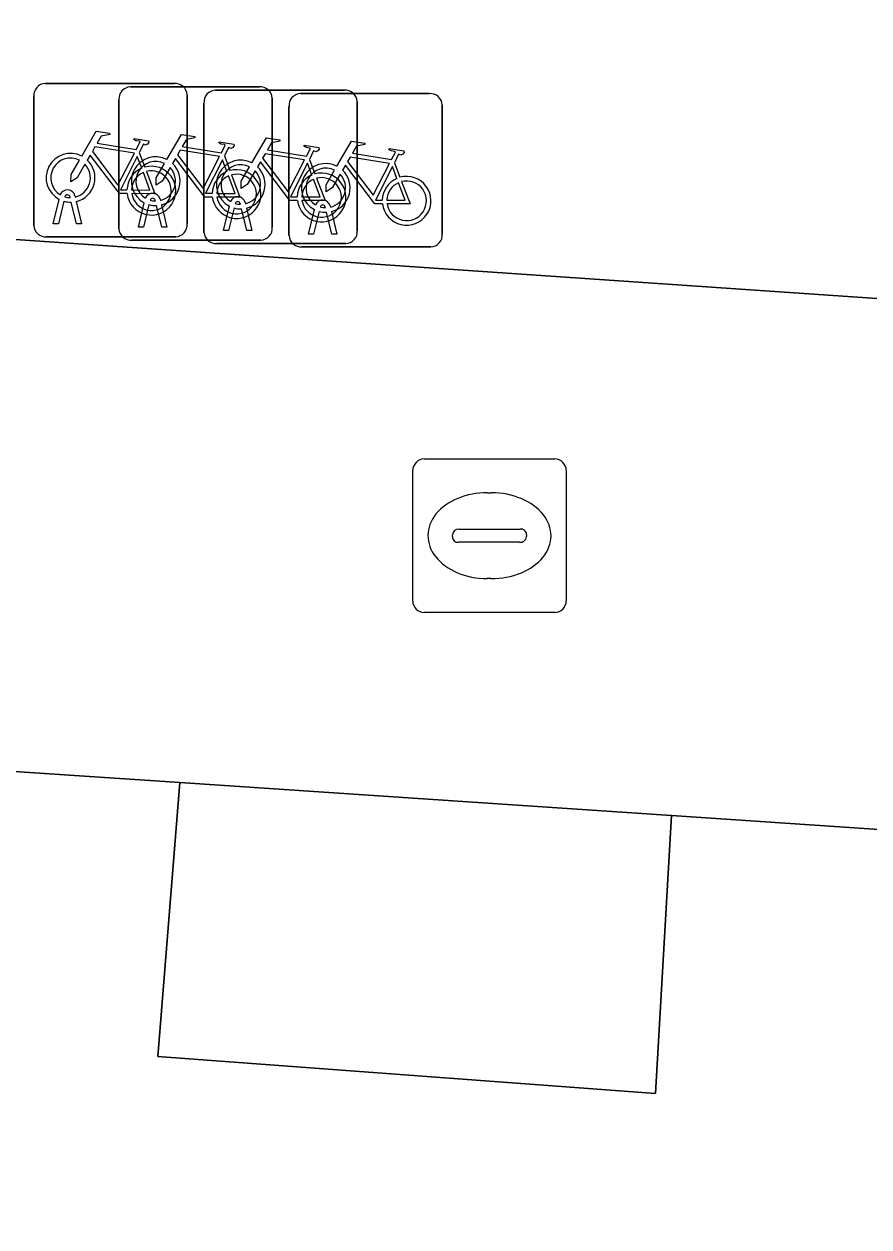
# Model space of a CAD drawing. Extents: x 159960 to 160866, y 382700 to 383354.
# Drawn here: x 160701.48 to 160706.99, y 382880.62 to 382888.46 of the extents above; entities that cross this region are included whole.
import ezdxf

# ---------------------------------------------------------------- set-up
doc = ezdxf.new("R2010")
doc.units = 0
for name, color, linetype in [('IMGEO_Fietsenrek', 7, 'Continuous'), ('IMGEO_Groenvoorziening', 7, 'Continuous'), ('IMGEO_Kolk', 7, 'Continuous'), ('IMGEO_Rijbaan_lokaal_open', 7, 'Continuous'), ('IMGEO_Voetpad_open', 7, 'Continuous')]:
    doc.layers.add(name, color=color, linetype=linetype)

msp = doc.modelspace()

# ---------------------------------------------------------------- linework, layer by layer
at = {"layer": 'IMGEO_Fietsenrek'}
for p, q in [((160701.6209, 382888.0765), (160702.4618, 382888.0765)), ((160702.4618, 382888.0765), (160701.6209, 382888.0765)), ((160702.1759, 382888.0545), (160703.0168, 382888.0545)), ((160703.0168, 382888.0545), (160702.1759, 382888.0545)), ((160702.7299, 382888.0325), (160703.5708, 382888.0325)), ((160703.5708, 382888.0325), (160702.7299, 382888.0325)), ((160701.5465, 382887.1519), (160701.5465, 382887.9928)), ((160701.5465, 382887.9928), (160701.5465, 382887.1519)), ((160702.1015, 382887.1299), (160702.1015, 382887.9708)), ((160702.1015, 382887.9708), (160702.1015, 382887.1299)), ((160702.5455, 382888.0021), (160702.5455, 382887.1612)), ((160702.5455, 382887.1612), (160702.5455, 382888.0021)), ((160702.6555, 382887.1079), (160702.6555, 382887.9488)), ((160702.6555, 382887.9488), (160702.6555, 382887.1079)), ((160703.1005, 382887.9801), (160703.1005, 382887.1392)), ((160703.1005, 382887.1392), (160703.1005, 382887.9801)), ((160703.2839, 382888.0105), (160704.1248, 382888.0105)), ((160704.1248, 382888.0105), (160703.2839, 382888.0105)), ((160703.6545, 382887.9581), (160703.6545, 382887.1172)), ((160703.6545, 382887.1172), (160703.6545, 382887.9581)), ((160703.2095, 382887.0859), (160703.2095, 382887.9268)), ((160703.2095, 382887.9268), (160703.2095, 382887.0859)), ((160704.2085, 382887.9361), (160704.2085, 382887.0952)), ((160704.2085, 382887.0952), (160704.2085, 382887.9361)), ((160702.2332, 382887.6262), (160702.2695, 382887.531)), ((160702.7882, 382887.6042), (160702.8245, 382887.509)), ((160703.3422, 382887.5822), (160703.3785, 382887.487)), ((160703.8962, 382887.5602), (160703.9325, 382887.465)), ((160701.6735, 382887.1613), (160701.7118, 382887.3213)), ((160701.7839, 382887.3329), (160701.7829, 382887.3372)), ((160701.8146, 382887.3444), (160701.8164, 382887.3365)), ((160702.3696, 382887.3224), (160702.3714, 382887.3145)), ((160701.7422, 382887.3091), (160701.7069, 382887.1613)), ((160701.825, 382887.1613), (160701.7911, 382887.303)), ((160701.8234, 382887.3073), (160701.8584, 382887.1613)), ((160702.2285, 382887.1393), (160702.2668, 382887.2993)), ((160702.2972, 382887.2871), (160702.2619, 382887.1393)), ((160702.3389, 382887.3109), (160702.3379, 382887.3152)), ((160702.38, 382887.1393), (160702.3461, 382887.281)), ((160702.3784, 382887.2853), (160702.4134, 382887.1393)), ((160702.7825, 382887.1173), (160702.8208, 382887.2773)), ((160702.8512, 382887.2651), (160702.8159, 382887.1173)), ((160702.8929, 382887.2889), (160702.8919, 382887.2932)), ((160702.934, 382887.1173), (160702.9001, 382887.259)), ((160702.9236, 382887.3004), (160702.9254, 382887.2925)), ((160702.9324, 382887.2633), (160702.9674, 382887.1173)), ((160703.3365, 382887.0953), (160703.3748, 382887.2553)), ((160703.4052, 382887.2431), (160703.3699, 382887.0953)), ((160703.4469, 382887.2669), (160703.4459, 382887.2712)), ((160703.4776, 382887.2784), (160703.4794, 382887.2705)), ((160703.488, 382887.0953), (160703.4541, 382887.237)), ((160703.4864, 382887.2413), (160703.5214, 382887.0953)), ((160701.7069, 382887.1613), (160701.6735, 382887.1613)), ((160701.8584, 382887.1613), (160701.825, 382887.1613)), ((160702.2619, 382887.1393), (160702.2285, 382887.1393)), ((160702.4134, 382887.1393), (160702.38, 382887.1393)), ((160702.8159, 382887.1173), (160702.7825, 382887.1173)), ((160702.9674, 382887.1173), (160702.934, 382887.1173)), ((160703.3699, 382887.0953), (160703.3365, 382887.0953)), ((160703.5214, 382887.0953), (160703.488, 382887.0953)), ((160702.4711, 382887.0775), (160701.6302, 382887.0775)), ((160701.6302, 382887.0775), (160702.4711, 382887.0775)), ((160703.0261, 382887.0555), (160702.1852, 382887.0555)), ((160702.1852, 382887.0555), (160703.0261, 382887.0555)), ((160703.5801, 382887.0335), (160702.7392, 382887.0335)), ((160702.7392, 382887.0335), (160703.5801, 382887.0335)), ((160704.1341, 382887.0115), (160703.2932, 382887.0115)), ((160703.2932, 382887.0115), (160704.1341, 382887.0115))]:
    msp.add_line(p, q, dxfattribs=at)
for points in [[(160701.8591, 382887.6032), (160701.9538, 382887.7667), (160702.04, 382887.7529), (160702.0417, 382887.7442), (160701.9856, 382887.7333), (160701.9594, 382887.688), (160702.2146, 382887.6472)], [(160702.2146, 382887.6472), (160702.2396, 382887.696), (160702.2345, 382887.7), (160702.2113, 382887.7037), (160702.1986, 382887.7112), (160702.1976, 382887.7143), (160702.1998, 382887.7189), (160702.2946, 382887.7038), (160702.2969, 382887.6935), (160702.2875, 382887.6811), (160702.2751, 382887.6747), (160702.2606, 382887.6809), (160702.2332, 382887.6262)], [(160702.4141, 382887.5812), (160702.5088, 382887.7447), (160702.595, 382887.7309), (160702.5967, 382887.7222), (160702.5406, 382887.7113), (160702.5144, 382887.666), (160702.7696, 382887.6252)], [(160702.9681, 382887.5592), (160703.0628, 382887.7227), (160703.149, 382887.7089), (160703.1507, 382887.7002), (160703.0946, 382887.6893), (160703.0684, 382887.644), (160703.3236, 382887.6032)], [(160702.2017, 382887.622), (160701.9449, 382887.663), (160701.9282, 382887.6342), (160702.0952, 382887.4139), (160702.2017, 382887.622)], [(160702.7567, 382887.6), (160702.4999, 382887.641), (160702.4832, 382887.6122), (160702.6502, 382887.3919), (160702.7567, 382887.6)], [(160702.7696, 382887.6252), (160702.7946, 382887.674), (160702.7895, 382887.678), (160702.7663, 382887.6817), (160702.7536, 382887.6892), (160702.7526, 382887.6923), (160702.7548, 382887.6969), (160702.8496, 382887.6818), (160702.8519, 382887.6715), (160702.8425, 382887.6591), (160702.8301, 382887.6527), (160702.8156, 382887.6589), (160702.7882, 382887.6042)], [(160703.3236, 382887.6032), (160703.3486, 382887.652), (160703.3435, 382887.656), (160703.3203, 382887.6597), (160703.3076, 382887.6672), (160703.3066, 382887.6703), (160703.3088, 382887.6749), (160703.4036, 382887.6598), (160703.4059, 382887.6495), (160703.3965, 382887.6371), (160703.3841, 382887.6307), (160703.3696, 382887.6369), (160703.3422, 382887.5822)], [(160703.5221, 382887.5372), (160703.6168, 382887.7007), (160703.703, 382887.6869), (160703.7047, 382887.6782), (160703.6486, 382887.6673), (160703.6224, 382887.622), (160703.8776, 382887.5812)], [(160703.8776, 382887.5812), (160703.9026, 382887.63), (160703.8975, 382887.634), (160703.8743, 382887.6377), (160703.8616, 382887.6452), (160703.8606, 382887.6483), (160703.8628, 382887.6529), (160703.9576, 382887.6378), (160703.9599, 382887.6275), (160703.9505, 382887.6151), (160703.9381, 382887.6087), (160703.9236, 382887.6149), (160703.8962, 382887.5602)], [(160701.8798, 382887.5507), (160701.8282, 382887.4615), (160701.7883, 382887.4355), (160701.7895, 382887.483), (160701.844, 382887.5772)], [(160702.1548, 382887.3585), (160702.1051, 382887.3586), (160701.9144, 382887.6103), (160701.8954, 382887.5775)], [(160702.2497, 382887.524), (160702.2204, 382887.6008), (160702.111, 382887.3827), (160702.1537, 382887.3826)], [(160702.7098, 382887.3365), (160702.6601, 382887.3366), (160702.4694, 382887.5883), (160702.4504, 382887.5555)], [(160702.8047, 382887.502), (160702.7754, 382887.5788), (160702.666, 382887.3607), (160702.7087, 382887.3606)], [(160703.2638, 382887.3145), (160703.2141, 382887.3146), (160703.0234, 382887.5663), (160703.0044, 382887.5335)], [(160703.3107, 382887.578), (160703.0539, 382887.619), (160703.0372, 382887.5902), (160703.2042, 382887.3699), (160703.3107, 382887.578)], [(160703.3587, 382887.48), (160703.3294, 382887.5568), (160703.22, 382887.3387), (160703.2627, 382887.3386)], [(160703.8647, 382887.556), (160703.6079, 382887.597), (160703.5912, 382887.5682), (160703.7582, 382887.3479), (160703.8647, 382887.556)], [(160702.1837, 382887.3825), (160702.3036, 382887.3823), (160702.2604, 382887.4959)], [(160702.2802, 382887.5028), (160702.3352, 382887.3582), (160702.1851, 382887.3585)], [(160702.4348, 382887.5287), (160702.3832, 382887.4395), (160702.3433, 382887.4135), (160702.3445, 382887.461), (160702.399, 382887.5552)], [(160702.8352, 382887.4808), (160702.8902, 382887.3362), (160702.7401, 382887.3365)], [(160702.9888, 382887.5067), (160702.9372, 382887.4175), (160702.8973, 382887.3915), (160702.8985, 382887.439), (160702.953, 382887.5332)], [(160703.5428, 382887.4847), (160703.4912, 382887.3955), (160703.4513, 382887.3695), (160703.4525, 382887.417), (160703.507, 382887.5112)], [(160703.8178, 382887.2925), (160703.7681, 382887.2926), (160703.5774, 382887.5443), (160703.5584, 382887.5115)], [(160703.9127, 382887.458), (160703.8834, 382887.5348), (160703.774, 382887.3167), (160703.8167, 382887.3166)], [(160702.7387, 382887.3605), (160702.8586, 382887.3603), (160702.8154, 382887.4739)], [(160703.2927, 382887.3385), (160703.4126, 382887.3383), (160703.3694, 382887.4519)], [(160703.3892, 382887.4588), (160703.4442, 382887.3142), (160703.2941, 382887.3145)], [(160703.8467, 382887.3165), (160703.9666, 382887.3163), (160703.9234, 382887.4299)], [(160703.9432, 382887.4368), (160703.9982, 382887.2922), (160703.8481, 382887.2925)]]:
    msp.add_lwpolyline(points, dxfattribs=at)
for centre, radius, start, end in [((160701.6242, 382887.9986), 0.0779, 92.4484, 184.28452), ((160701.6242, 382887.9986), 0.0779, 92.4484, 184.28452), ((160702.1792, 382887.9766), 0.0779, 92.4484, 184.28452), ((160702.1792, 382887.9766), 0.0779, 92.4484, 184.28452), ((160702.4676, 382887.9988), 0.0779, 2.4484, 94.28452), ((160702.4676, 382887.9988), 0.0779, 2.4484, 94.28452), ((160702.7332, 382887.9546), 0.0779, 92.4484, 184.28452), ((160702.7332, 382887.9546), 0.0779, 92.4484, 184.28452), ((160703.0226, 382887.9768), 0.0779, 2.4484, 94.28452), ((160703.0226, 382887.9768), 0.0779, 2.4484, 94.28452), ((160703.5766, 382887.9548), 0.0779, 2.4484, 94.28452), ((160703.5766, 382887.9548), 0.0779, 2.4484, 94.28452), ((160703.2872, 382887.9326), 0.0779, 92.4484, 184.28452), ((160703.2872, 382887.9326), 0.0779, 92.4484, 184.28452), ((160704.1306, 382887.9328), 0.0779, 2.4484, 94.28452), ((160704.1306, 382887.9328), 0.0779, 2.4484, 94.28452), ((160701.7861, 382887.4619), 0.159, 62.67661, 242.13685), ((160701.7861, 382887.4619), 0.129, 63.31916, 238.90302), ((160701.7861, 382887.4619), 0.159, 283.5766, 46.60424), ((160702.3411, 382887.4399), 0.159, 62.67661, 242.13685), ((160702.3411, 382887.4399), 0.129, 63.31916, 238.90302), ((160702.8951, 382887.4179), 0.159, 62.67661, 242.13685), ((160701.7861, 382887.4619), 0.129, 283.60429, 43.43025), ((160702.3127, 382887.3779), 0.159, 113.3408, 178.32165), ((160702.3127, 382887.3779), 0.159, 187.0065, 105.77075), ((160702.3127, 382887.3779), 0.129, 113.92302, 177.95563), ((160702.3127, 382887.3779), 0.129, 188.67146, 104.58832), ((160702.3411, 382887.4399), 0.129, 283.60429, 43.43025), ((160702.3411, 382887.4399), 0.159, 283.5766, 46.60424), ((160702.8677, 382887.3559), 0.159, 113.3408, 178.32165), ((160702.8677, 382887.3559), 0.159, 187.0065, 105.77075), ((160702.8677, 382887.3559), 0.129, 188.67146, 104.58832), ((160702.8951, 382887.4179), 0.129, 63.31916, 238.90302), ((160702.8951, 382887.4179), 0.129, 283.60429, 43.43025), ((160702.8951, 382887.4179), 0.159, 283.5766, 46.60424), ((160703.4217, 382887.3339), 0.159, 113.3408, 178.32165), ((160703.4217, 382887.3339), 0.159, 187.0065, 105.77075), ((160703.4491, 382887.3959), 0.159, 62.67661, 242.13685), ((160703.4491, 382887.3959), 0.129, 63.31916, 238.90302), ((160703.4491, 382887.3959), 0.129, 283.60429, 43.43025), ((160703.4491, 382887.3959), 0.159, 283.5766, 46.60424), ((160702.8677, 382887.3559), 0.129, 113.92302, 177.95563), ((160703.4217, 382887.3339), 0.129, 113.92302, 177.95563), ((160703.4217, 382887.3339), 0.129, 188.67146, 104.58832), ((160703.9757, 382887.3119), 0.159, 113.3408, 178.32165), ((160703.9757, 382887.3119), 0.159, 187.0065, 105.77075), ((160703.9757, 382887.3119), 0.129, 113.92302, 177.95563), ((160703.9757, 382887.3119), 0.129, 188.67146, 104.58832), ((160701.7659, 382887.3333), 0.0499, 12.8025, 158.69338), ((160701.7659, 382887.3333), 0.0174, 12.8025, 163.45023), ((160701.7861, 382887.4619), 0.129, 253.41502, 269.02044), ((160702.3209, 382887.3113), 0.0499, 12.8025, 158.69338), ((160702.3209, 382887.3113), 0.0174, 12.8025, 163.45023), ((160702.8749, 382887.2893), 0.0499, 12.8025, 158.69338), ((160701.7861, 382887.4619), 0.159, 253.99666, 271.78671), ((160702.3411, 382887.4399), 0.159, 253.99666, 271.78671), ((160702.3411, 382887.4399), 0.129, 253.41502, 269.02044), ((160702.8951, 382887.4179), 0.159, 253.99666, 271.78671), ((160702.8749, 382887.2893), 0.0174, 12.8025, 163.45023), ((160702.8951, 382887.4179), 0.129, 253.41502, 269.02044), ((160703.4289, 382887.2673), 0.0499, 12.8025, 158.69338), ((160703.4491, 382887.3959), 0.159, 253.99666, 271.78671), ((160703.4289, 382887.2673), 0.0174, 12.8025, 163.45023), ((160703.4491, 382887.3959), 0.129, 253.41502, 269.02044), ((160701.6244, 382887.1552), 0.0779, 182.4484, 274.28452), ((160701.6244, 382887.1552), 0.0779, 182.4484, 274.28452), ((160702.1794, 382887.1332), 0.0779, 182.4484, 274.28452), ((160702.1794, 382887.1332), 0.0779, 182.4484, 274.28452), ((160702.4678, 382887.1554), 0.0779, 272.4484, 4.28452), ((160702.4678, 382887.1554), 0.0779, 272.4484, 4.28452), ((160702.7334, 382887.1112), 0.0779, 182.4484, 274.28452), ((160702.7334, 382887.1112), 0.0779, 182.4484, 274.28452), ((160703.0228, 382887.1334), 0.0779, 272.4484, 4.28452), ((160703.0228, 382887.1334), 0.0779, 272.4484, 4.28452), ((160703.2874, 382887.0892), 0.0779, 182.4484, 274.28452), ((160703.2874, 382887.0892), 0.0779, 182.4484, 274.28452), ((160703.5768, 382887.1114), 0.0779, 272.4484, 4.28452), ((160703.5768, 382887.1114), 0.0779, 272.4484, 4.28452), ((160704.1308, 382887.0894), 0.0779, 272.4484, 4.28452), ((160704.1308, 382887.0894), 0.0779, 272.4484, 4.28452)]:
    msp.add_arc(centre, radius, start, end, dxfattribs=at)
at = {"layer": 'IMGEO_Groenvoorziening'}
msp.add_lwpolyline([(160702.498, 382883.52), (160702.355, 382881.735), (160705.597, 382881.492), (160705.703, 382883.304)], close=True, dxfattribs=at)
at = {"layer": 'IMGEO_Kolk'}
for p, q in [((160704.0899, 382885.6295), (160704.9421, 382885.6295)), ((160704.0155, 382884.7029), (160704.0155, 382885.5551)), ((160705.0165, 382885.5551), (160705.0165, 382884.7029)), ((160704.5035, 382885.4087), (160704.5285, 382885.4087)), ((160704.2739, 382885.1229), (160704.2739, 382885.1351)), ((160704.317, 382885.1723), (160704.7149, 382885.1723)), ((160704.758, 382885.1351), (160704.758, 382885.1229)), ((160704.7115, 382885.0857), (160704.3136, 382885.0857)), ((160704.5255, 382884.8493), (160704.5006, 382884.8493)), ((160704.9421, 382884.6285), (160704.0899, 382884.6285))]:
    msp.add_line(p, q, dxfattribs=at)
for points in [[(160704.0899, 382885.6295), (160704.9421, 382885.6295)], [(160704.0155, 382884.7029), (160704.0155, 382885.5551)], [(160705.0165, 382885.5551), (160705.0165, 382884.7029)], [(160704.9421, 382884.6285), (160704.0899, 382884.6285)]]:
    msp.add_lwpolyline(points, dxfattribs=at)
for centre, radius, start, end in [((160704.092, 382885.553), 0.0765, 91.55205, 178.44795), ((160704.092, 382885.553), 0.0765, 91.55205, 178.44795), ((160704.94, 382885.553), 0.0765, 1.55205, 88.44795), ((160704.94, 382885.553), 0.0765, 1.55205, 88.44795), ((160704.3141, 382885.1321), 0.0403, 85.87752, 175.75265), ((160704.7194, 382885.1339), 0.0386, 1.73085, 96.63898), ((160704.3106, 382885.1222), 0.0366, 178.93798, 274.71019), ((160704.7154, 382885.1285), 0.043, 264.86636, 352.45326), ((160704.092, 382884.705), 0.0765, 181.55205, 268.44795), ((160704.092, 382884.705), 0.0765, 181.55205, 268.44795), ((160704.94, 382884.705), 0.0765, 271.55205, 358.44795), ((160704.94, 382884.705), 0.0765, 271.55205, 358.44795)]:
    msp.add_arc(centre, radius, start, end, dxfattribs=at)
for centre, major_axis, ratio, start_param, end_param in [((160704.502, 382885.129), (-0.3872, 0.002), 0.722429, 4.712389, 7.853982), ((160704.527, 382885.129), (-0.3901, 0.002), 0.717154, 1.570796, 4.712389)]:
    msp.add_ellipse(centre, major_axis=major_axis, ratio=ratio, start_param=start_param, end_param=end_param, dxfattribs=at)
at = {"layer": 'IMGEO_Rijbaan_lokaal_open'}
msp.add_lwpolyline([(160720.375, 382885.764), (160718.9, 382885.865), (160714.461, 382886.168), (160711.899, 382886.343), (160707.389, 382886.652), (160695.238, 382887.483), (160690.784, 382887.786), (160689.175, 382887.896), (160688.948, 382884.437), (160690.605, 382884.325), (160695.046, 382884.023), (160696.538, 382883.922), (160700.993, 382883.62), (160702.498, 382883.52), (160705.703, 382883.304), (160707.184, 382883.204), (160711.614, 382882.904), (160714.187, 382882.73), (160718.623, 382882.426), (160720.242, 382882.32)], dxfattribs=at)
at = {"layer": 'IMGEO_Voetpad_open'}
for points in [[(160695.238, 382887.483), (160707.389, 382886.652), (160707.521, 382888.464), (160712.014, 382888.137), (160711.899, 382886.343), (160714.461, 382886.168), (160714.568, 382887.981), (160719.018, 382887.676), (160718.9, 382885.865), (160720.375, 382885.764)], [(160720.242, 382882.32), (160718.623, 382882.426), (160718.525, 382880.623), (160714.076, 382880.924), (160714.187, 382882.73), (160711.614, 382882.904), (160711.539, 382881.146), (160707.082, 382881.395), (160707.184, 382883.204), (160705.703, 382883.304), (160705.597, 382881.492), (160702.355, 382881.735), (160702.498, 382883.52), (160700.993, 382883.62), (160700.899, 382881.835), (160696.443, 382882.132), (160696.538, 382883.922), (160695.046, 382884.023)]]:
    msp.add_lwpolyline(points, dxfattribs=at)

doc.saveas('drawing.dxf')
